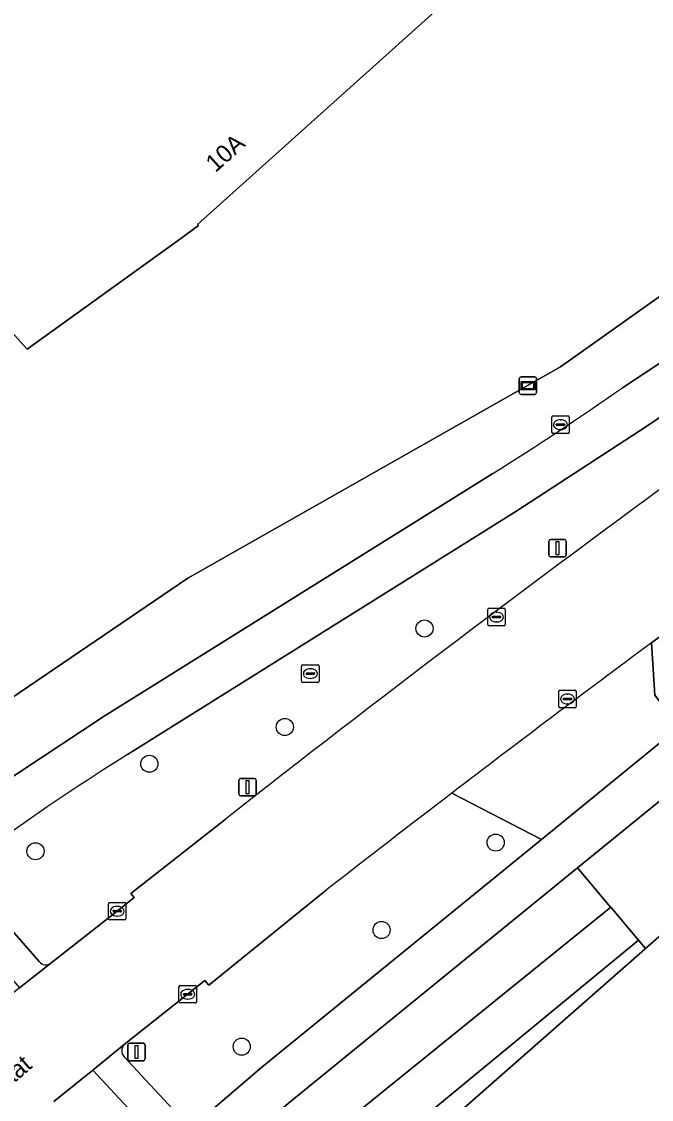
# Model space of a CAD drawing. Extents: x 156141 to 158132, y 385651 to 388333.
# Drawn here: x 156961.7 to 156997.7, y 387271.6 to 387333.3 of the extents above; entities that cross this region are included whole.
import ezdxf

# ---------------------------------------------------------------- set-up
doc = ezdxf.new("R2010")
doc.units = 0
for name, color, linetype in [('IMGEO_Berm_groen', 7, 'Continuous'), ('IMGEO_Boom', 7, 'Continuous'), ('IMGEO_Brandkraan', 7, 'Continuous'), ('IMGEO_Erf', 7, 'Continuous'), ('IMGEO_Fietspad_gesloten', 7, 'Continuous'), ('IMGEO_Groenvoorziening', 7, 'Continuous'), ('IMGEO_Kolk', 7, 'Continuous'), ('IMGEO_Lichtmast', 7, 'Continuous'), ('IMGEO_Openbare_ruimte_label', 7, 'Continuous'), ('IMGEO_Pand', 7, 'Continuous'), ('IMGEO_Pand_nummerreeks', 7, 'Continuous'), ('IMGEO_Rijbaan_lokaal_gesloten', 7, 'Continuous'), ('IMGEO_Rijbaan_lokaal_open', 7, 'Continuous'), ('IMGEO_Rioolput', 7, 'Continuous'), ('IMGEO_Verklikker', 7, 'Continuous'), ('IMGEO_Voetpad_open', 7, 'Continuous'), ('IMGEO_Waterloop', 7, 'Continuous')]:
    doc.layers.add(name, color=color, linetype=linetype)

msp = doc.modelspace()

# ---------------------------------------------------------------- linework, layer by layer
at = {"layer": 'IMGEO_Berm_groen'}
for points in [[(156996.072, 387312.337), (157000, 387314.942), (157005.036, 387318.281), (157009.176, 387321.089), (157011.64, 387322.726), (157016.747, 387326.252), (157021.443, 387329.52), (157024.444, 387331.654), (157026.966, 387333.458), (157024.786, 387336.474), (157021.88, 387334.384), (156992.517, 387313.535), (156971.233, 387301.452), (156954.477, 387290.059), (156912.573, 387336.545)], [(157028.438, 387331.032), (157028.372, 387331.396), (157026.703, 387330.206), (157022.214, 387327.016), (157018.077, 387324.059), (157013.076, 387320.676), (157010.526, 387319.01), (157002.265, 387313.407), (157000, 387311.865), (156997.452, 387310.13), (156989.974, 387305.256), (156967.774, 387291.353)], [(156955.35, 387288.414), (156956.428, 387286.722), (156957.226, 387287.272), (156957.521, 387287.557), (156959.057, 387288.668), (156966.442, 387293.549), (156988.644, 387307.424)], [(156991.426, 387286.507), (156986.319, 387289.154)], [(156963.387, 387279.42), (156967.188, 387282.397), (156968.164, 387283.174), (156967.976, 387283.411), (156973.359, 387287.651)], [(156971.699, 387270.231), (156971.787, 387270.313), (156972.534, 387270.974), (156975.448, 387273.477), (156991.426, 387286.507)], [(156958.4, 387284.44), (156962.745, 387279.505)], [(156979.146, 387283.613), (156972.416, 387278.172), (156972.195, 387278.427), (156967.593, 387274.767)], [(156967.585, 387274.079), (156971.094, 387270.292)]]:
    msp.add_lwpolyline(points, dxfattribs=at)
msp.add_lwpolyline([(157020.931, 387310.567), (157018.817, 387313.137), (157009.141, 387306.102), (157000, 387299.435), (156997.716, 387297.744), (156997.919, 387294.746), (156999.323, 387292.947), (157000, 387293.499)], close=True, dxfattribs=at)
for centre, radius, start, end in [((156895.948, 387455.644), 174.819, 302.02174, 304.94086), ((157550.688, 386553.305), 934.116, 126.123528, 128.173737), ((157030.472, 387190.29), 118.931, 121.81491, 126.03679), ((157569.43, 386526.885), 959.725, 127.414813, 127.955933), ((156963.113, 387279.818), 0.483, 220.38517, 304.53078), ((156967.935, 387274.419), 0.488, 134.47185, 224.19575)]:
    msp.add_arc(centre, radius, start, end, dxfattribs=at)
at = {"layer": 'IMGEO_Boom'}
for centre in [(156984.749, 387298.564), (156976.77, 387292.93), (156969.027, 387290.83), (156988.817, 387286.322), (156962.521, 387285.825), (156982.297, 387281.321), (156974.304, 387274.654)]:
    msp.add_circle(centre, 0.489, dxfattribs=at)
at = {"layer": 'IMGEO_Brandkraan'}
for p, q in [((156992.017, 387309.795), (156992.017, 387310.647)), ((156992.092, 387310.721), (156992.944, 387310.721)), ((156992.505, 387310.501), (156992.53, 387310.501)), ((156993.018, 387310.647), (156993.018, 387309.795)), ((156992.276, 387310.215), (156992.276, 387310.227)), ((156992.714, 387310.178), (156992.316, 387310.178)), ((156992.319, 387310.264), (156992.717, 387310.264)), ((156992.528, 387309.941), (156992.503, 387309.941)), ((156992.76, 387310.227), (156992.76, 387310.215)), ((156992.944, 387309.721), (156992.092, 387309.721))]:
    msp.add_line(p, q, dxfattribs=at)
for points in [[(156992.017, 387309.795), (156992.017, 387310.647)], [(156992.092, 387310.721), (156992.944, 387310.721)], [(156993.018, 387310.647), (156993.018, 387309.795)], [(156992.944, 387309.721), (156992.092, 387309.721)]]:
    msp.add_lwpolyline(points, dxfattribs=at)
for centre, radius, start, end in [((156992.094, 387310.645), 0.0765, 91.55205, 178.44795), ((156992.094, 387310.645), 0.0765, 91.55205, 178.44795), ((156992.942, 387310.645), 0.0765, 1.55205, 88.44795), ((156992.942, 387310.645), 0.0765, 1.55205, 88.44795), ((156992.094, 387309.797), 0.0765, 181.55205, 268.44795), ((156992.094, 387309.797), 0.0765, 181.55205, 268.44795), ((156992.316, 387310.224), 0.0403, 85.87752, 175.75265), ((156992.313, 387310.214), 0.0366, 178.93798, 274.71019), ((156992.717, 387310.221), 0.043, 264.86636, 352.45326), ((156992.721, 387310.226), 0.0386, 1.73085, 96.63898), ((156992.942, 387309.797), 0.0765, 271.55205, 358.44795), ((156992.942, 387309.797), 0.0765, 271.55205, 358.44795)]:
    msp.add_arc(centre, radius, start, end, dxfattribs=at)
for centre, major_axis, ratio, start_param, end_param in [((156992.504, 387310.221), (-0.387, 0.002), 0.722429, 4.712389, 7.853982), ((156992.529, 387310.221), (-0.39, 0.002), 0.717154, 1.570796, 4.712389)]:
    msp.add_ellipse(centre, major_axis=major_axis, ratio=ratio, start_param=start_param, end_param=end_param, dxfattribs=at)
at = {"layer": 'IMGEO_Erf'}
for points in [[(157051.894, 387462.161), (157051.176, 387461.514), (157050.7, 387461.085), (156912.573, 387336.545), (156954.477, 387290.059), (156971.233, 387301.452), (156992.517, 387313.535), (157021.88, 387334.384), (157024.786, 387336.474), (157037.538, 387345.643), (157040.207, 387347.563), (157040.971, 387347.798), (157055.766, 387358.06), (157100.014, 387389.783)], [(157112.914, 387223.48), (157031.438, 387308.365), (157027.898, 387305.575), (157026.882, 387304.633), (157026.722, 387304.509), (157014.188, 387294.785), (157007.719, 387289.252), (157007.689, 387289.227), (157004.309, 387286.336), (156997.381, 387280.263), (156997.335, 387280.22), (156972.874, 387258.731)]]:
    msp.add_lwpolyline(points, dxfattribs=at)
msp.add_lwpolyline([(157072.5, 387393.402), (157072.435, 387393.356), (157053.673, 387379.976), (157058.269, 387374.899), (157058, 387374.657), (157026.648, 387346.432), (157026.42, 387346.225), (157024.423, 387348.427), (157021.823, 387351.295), (157014.136, 387344.405), (157013.907, 387344.199), (157006.295, 387352.687), (156971.786, 387321.675), (156971.839, 387321.615), (156970.832, 387320.866), (156962.044, 387314.53), (156933.028, 387346.617), (157038.091, 387441.529)], close=True, dxfattribs=at)
at = {"layer": 'IMGEO_Fietspad_gesloten'}
for points in [[(157100.1, 387385.768), (157039.734, 387342.59), (157026.966, 387333.458), (157024.444, 387331.654), (157021.443, 387329.52), (157016.747, 387326.252), (157011.64, 387322.726), (157009.176, 387321.089), (157005.036, 387318.281), (157000, 387314.942), (156996.072, 387312.337)], [(156989.974, 387305.256), (156997.452, 387310.13), (157000, 387311.865), (157002.265, 387313.407), (157010.526, 387319.01), (157013.076, 387320.676), (157018.077, 387324.059), (157022.214, 387327.016), (157026.703, 387330.206), (157028.372, 387331.396), (157041.366, 387340.665), (157095.008, 387378.928), (157099.161, 387381.932)], [(157032.24, 387319.54), (157031.642, 387319.061), (157031.044, 387318.581), (157028.612, 387316.704), (157025.748, 387314.495), (157022.245, 387311.639), (157020.931, 387310.567), (157000, 387293.499), (156999.323, 387292.947), (156991.426, 387286.507), (156975.448, 387273.477), (156972.534, 387270.974), (156974.112, 387269.023), (156977.074, 387271.5), (156993.494, 387284.877), (157000, 387290.177), (157000.705, 387290.751), (157022.872, 387308.809), (157024.049, 387309.768), (157027.571, 387312.603), (157030.022, 387314.573), (157032.484, 387316.526), (157035.491, 387318.9)], [(156988.644, 387307.424), (156966.442, 387293.549), (156959.057, 387288.668), (156957.521, 387287.557), (156957.226, 387287.272), (156958.479, 387285.077), (156960.504, 387286.463)], [(156967.774, 387291.353), (156989.974, 387305.256)], [(156974.112, 387269.023), (156972.534, 387270.974), (156971.787, 387270.313), (156971.699, 387270.231), (156970.072, 387268.708), (156965.798, 387273.316), (156963.569, 387271.508)]]:
    msp.add_lwpolyline(points, dxfattribs=at)
for centre, radius, start, end in [((156895.948, 387455.644), 174.819, 302.02174, 304.94086), ((157030.472, 387190.29), 118.931, 121.81491, 126.03679)]:
    msp.add_arc(centre, radius, start, end, dxfattribs=at)
at = {"layer": 'IMGEO_Groenvoorziening'}
msp.add_lwpolyline([(156995.388, 387282.622), (156995.376, 387282.637), (156993.494, 387284.877), (156977.074, 387271.5), (156974.112, 387269.023), (156975.501, 387267.541), (156977.315, 387267.998)], close=True, dxfattribs=at)
msp.add_lwpolyline([(156972.874, 387258.731), (156997.335, 387280.22), (156997.381, 387280.263), (156996.982, 387280.734), (156978.913, 387265.86), (156977.315, 387267.998), (156975.501, 387267.541)], dxfattribs=at)
at = {"layer": 'IMGEO_Kolk'}
for p, q in [((156988.36, 387298.793), (156988.36, 387299.645)), ((156988.435, 387299.719), (156989.287, 387299.719)), ((156988.848, 387299.499), (156988.873, 387299.499)), ((156989.361, 387299.645), (156989.361, 387298.793)), ((156989.287, 387298.719), (156988.435, 387298.719)), ((156988.619, 387299.213), (156988.619, 387299.225)), ((156989.057, 387299.176), (156988.659, 387299.176)), ((156988.662, 387299.262), (156989.06, 387299.262)), ((156988.871, 387298.939), (156988.846, 387298.939)), ((156989.103, 387299.225), (156989.103, 387299.213)), ((156992.418, 387294.108), (156992.418, 387294.96)), ((156992.493, 387295.034), (156993.345, 387295.034)), ((156993.419, 387294.96), (156993.419, 387294.108)), ((156992.677, 387294.528), (156992.677, 387294.54)), ((156993.115, 387294.491), (156992.717, 387294.491)), ((156992.72, 387294.577), (156993.118, 387294.577)), ((156992.906, 387294.814), (156992.931, 387294.814)), ((156993.161, 387294.54), (156993.161, 387294.528)), ((156993.345, 387294.034), (156992.493, 387294.034)), ((156992.929, 387294.254), (156992.904, 387294.254)), ((156966.687, 387281.971), (156966.687, 387282.823)), ((156966.762, 387282.897), (156967.614, 387282.897)), ((156967.175, 387282.677), (156967.2, 387282.677)), ((156967.688, 387282.823), (156967.688, 387281.971)), ((156966.946, 387282.391), (156966.946, 387282.403)), ((156967.384, 387282.354), (156966.986, 387282.354)), ((156966.989, 387282.44), (156967.387, 387282.44)), ((156967.198, 387282.117), (156967.173, 387282.117)), ((156967.43, 387282.403), (156967.43, 387282.391)), ((156967.614, 387281.897), (156966.762, 387281.897)), ((156970.717, 387277.223), (156970.717, 387278.075)), ((156970.792, 387278.149), (156971.644, 387278.149)), ((156971.205, 387277.929), (156971.23, 387277.929)), ((156971.718, 387278.075), (156971.718, 387277.223)), ((156971.644, 387277.149), (156970.792, 387277.149)), ((156970.976, 387277.643), (156970.976, 387277.655)), ((156971.414, 387277.606), (156971.016, 387277.606)), ((156971.019, 387277.692), (156971.417, 387277.692)), ((156971.228, 387277.369), (156971.203, 387277.369)), ((156971.46, 387277.655), (156971.46, 387277.643))]:
    msp.add_line(p, q, dxfattribs=at)
for points in [[(156988.36, 387298.793), (156988.36, 387299.645)], [(156988.435, 387299.719), (156989.287, 387299.719)], [(156989.361, 387299.645), (156989.361, 387298.793)], [(156989.287, 387298.719), (156988.435, 387298.719)], [(156992.418, 387294.108), (156992.418, 387294.96)], [(156992.493, 387295.034), (156993.345, 387295.034)], [(156993.419, 387294.96), (156993.419, 387294.108)], [(156993.345, 387294.034), (156992.493, 387294.034)], [(156966.687, 387281.971), (156966.687, 387282.823)], [(156966.762, 387282.897), (156967.614, 387282.897)], [(156967.688, 387282.823), (156967.688, 387281.971)], [(156967.614, 387281.897), (156966.762, 387281.897)], [(156970.717, 387277.223), (156970.717, 387278.075)], [(156970.792, 387278.149), (156971.644, 387278.149)], [(156971.718, 387278.075), (156971.718, 387277.223)], [(156971.644, 387277.149), (156970.792, 387277.149)]]:
    msp.add_lwpolyline(points, dxfattribs=at)
for centre, radius, start, end in [((156988.437, 387299.643), 0.0765, 91.55205, 178.44795), ((156988.437, 387299.643), 0.0765, 91.55205, 178.44795), ((156989.285, 387299.643), 0.0765, 1.55205, 88.44795), ((156989.285, 387299.643), 0.0765, 1.55205, 88.44795), ((156988.437, 387298.795), 0.0765, 181.55205, 268.44795), ((156988.437, 387298.795), 0.0765, 181.55205, 268.44795), ((156988.659, 387299.222), 0.0403, 85.87752, 175.75265), ((156988.656, 387299.212), 0.0366, 178.93798, 274.71019), ((156989.06, 387299.219), 0.043, 264.86636, 352.45326), ((156989.064, 387299.224), 0.0386, 1.73085, 96.63898), ((156989.285, 387298.795), 0.0765, 271.55205, 358.44795), ((156989.285, 387298.795), 0.0765, 271.55205, 358.44795), ((156992.495, 387294.958), 0.0765, 91.55205, 178.44795), ((156992.495, 387294.958), 0.0765, 91.55205, 178.44795), ((156993.343, 387294.958), 0.0765, 1.55205, 88.44795), ((156993.343, 387294.958), 0.0765, 1.55205, 88.44795), ((156992.717, 387294.537), 0.0403, 85.87752, 175.75265), ((156992.714, 387294.527), 0.0366, 178.93798, 274.71019), ((156993.118, 387294.534), 0.043, 264.86636, 352.45326), ((156993.122, 387294.539), 0.0386, 1.73085, 96.63898), ((156992.495, 387294.11), 0.0765, 181.55205, 268.44795), ((156992.495, 387294.11), 0.0765, 181.55205, 268.44795), ((156993.343, 387294.11), 0.0765, 271.55205, 358.44795), ((156993.343, 387294.11), 0.0765, 271.55205, 358.44795), ((156966.764, 387282.821), 0.0765, 91.55205, 178.44795), ((156966.764, 387282.821), 0.0765, 91.55205, 178.44795), ((156967.612, 387282.821), 0.0765, 1.55205, 88.44795), ((156967.612, 387282.821), 0.0765, 1.55205, 88.44795), ((156966.986, 387282.4), 0.0403, 85.87752, 175.75265), ((156966.983, 387282.39), 0.0366, 178.93798, 274.71019), ((156967.387, 387282.397), 0.043, 264.86636, 352.45326), ((156967.391, 387282.402), 0.0386, 1.73085, 96.63898), ((156966.764, 387281.973), 0.0765, 181.55205, 268.44795), ((156966.764, 387281.973), 0.0765, 181.55205, 268.44795), ((156967.612, 387281.973), 0.0765, 271.55205, 358.44795), ((156967.612, 387281.973), 0.0765, 271.55205, 358.44795), ((156970.794, 387278.073), 0.0765, 91.55205, 178.44795), ((156970.794, 387278.073), 0.0765, 91.55205, 178.44795), ((156971.642, 387278.073), 0.0765, 1.55205, 88.44795), ((156971.642, 387278.073), 0.0765, 1.55205, 88.44795), ((156970.794, 387277.225), 0.0765, 181.55205, 268.44795), ((156970.794, 387277.225), 0.0765, 181.55205, 268.44795), ((156971.016, 387277.652), 0.0403, 85.87752, 175.75265), ((156971.013, 387277.642), 0.0366, 178.93798, 274.71019), ((156971.417, 387277.649), 0.043, 264.86636, 352.45326), ((156971.421, 387277.654), 0.0386, 1.73085, 96.63898), ((156971.642, 387277.225), 0.0765, 271.55205, 358.44795), ((156971.642, 387277.225), 0.0765, 271.55205, 358.44795)]:
    msp.add_arc(centre, radius, start, end, dxfattribs=at)
for centre, major_axis, ratio, start_param, end_param in [((156988.847, 387299.219), (-0.387, 0.002), 0.722429, 4.712389, 7.853982), ((156988.872, 387299.219), (-0.39, 0.002), 0.717154, 1.570796, 4.712389), ((156992.905, 387294.534), (-0.387, 0.002), 0.722429, 4.712389, 7.853982), ((156992.93, 387294.534), (-0.39, 0.002), 0.717154, 1.570796, 4.712389), ((156967.174, 387282.397), (-0.387, 0.002), 0.722429, 4.712389, 7.853982), ((156967.199, 387282.397), (-0.39, 0.002), 0.717154, 1.570796, 4.712389), ((156971.204, 387277.649), (-0.387, 0.002), 0.722429, 4.712389, 7.853982), ((156971.229, 387277.649), (-0.39, 0.002), 0.717154, 1.570796, 4.712389)]:
    msp.add_ellipse(centre, major_axis=major_axis, ratio=ratio, start_param=start_param, end_param=end_param, dxfattribs=at)
at = {"layer": 'IMGEO_Lichtmast'}
for p, q in [((156991.953, 387303.659), (156992.743, 387303.659)), ((156992.743, 387303.659), (156991.953, 387303.659)), ((156991.853, 387302.759), (156991.853, 387303.559)), ((156991.853, 387303.559), (156991.853, 387302.759)), ((156992.843, 387303.559), (156992.843, 387302.759)), ((156992.843, 387302.759), (156992.843, 387303.559)), ((156992.743, 387302.659), (156991.953, 387302.659)), ((156991.953, 387302.659), (156992.743, 387302.659)), ((156974.142, 387289.09), (156974.142, 387289.89)), ((156974.142, 387289.89), (156974.142, 387289.09)), ((156974.242, 387289.99), (156975.032, 387289.99)), ((156975.032, 387289.99), (156974.242, 387289.99)), ((156975.132, 387289.89), (156975.132, 387289.09)), ((156975.132, 387289.09), (156975.132, 387289.89)), ((156975.032, 387288.99), (156974.242, 387288.99)), ((156974.242, 387288.99), (156975.032, 387288.99)), ((156967.794, 387273.95), (156967.794, 387274.75)), ((156967.794, 387274.75), (156967.794, 387273.95)), ((156967.894, 387274.85), (156968.684, 387274.85)), ((156968.684, 387274.85), (156967.894, 387274.85)), ((156968.784, 387274.75), (156968.784, 387273.95)), ((156968.784, 387273.95), (156968.784, 387274.75)), ((156968.684, 387273.85), (156967.894, 387273.85)), ((156967.894, 387273.85), (156968.684, 387273.85))]:
    msp.add_line(p, q, dxfattribs=at)
for points in [[(156992.273, 387303.534), (156992.423, 387303.534), (156992.423, 387302.784), (156992.273, 387302.784), (156992.273, 387303.534)], [(156974.562, 387289.865), (156974.712, 387289.865), (156974.712, 387289.115), (156974.562, 387289.115), (156974.562, 387289.865)], [(156968.214, 387274.725), (156968.364, 387274.725), (156968.364, 387273.975), (156968.214, 387273.975), (156968.214, 387274.725)]]:
    msp.add_lwpolyline(points, dxfattribs=at)
for centre, start, end in [((156991.953, 387303.559), 90, 180), ((156991.953, 387303.559), 90, 180), ((156992.743, 387303.559), 0, 90), ((156992.743, 387303.559), 360, 90), ((156991.953, 387302.759), 180, 270), ((156991.953, 387302.759), 180, 270), ((156992.743, 387302.759), 270, 0), ((156992.743, 387302.759), 270, 0), ((156974.242, 387289.89), 90, 180), ((156974.242, 387289.89), 90, 180), ((156975.032, 387289.89), 0, 90), ((156975.032, 387289.89), 360, 90), ((156974.242, 387289.09), 180, 270), ((156974.242, 387289.09), 180, 270), ((156975.032, 387289.09), 270, 0), ((156975.032, 387289.09), 270, 0), ((156967.894, 387274.75), 90, 180), ((156967.894, 387274.75), 90, 180), ((156968.684, 387274.75), 0, 90), ((156968.684, 387274.75), 360, 90), ((156967.894, 387273.95), 180, 270), ((156967.894, 387273.95), 180, 270), ((156968.684, 387273.95), 270, 0), ((156968.684, 387273.95), 270, 0)]:
    msp.add_arc(centre, 0.1, start, end, dxfattribs=at)
at = {"layer": 'IMGEO_Pand'}
msp.add_lwpolyline([(157006.295, 387352.687), (157006.524, 387352.893), (157002.129, 387357.763), (157009.731, 387364.632), (157009.951, 387364.831), (157041.287, 387393.145), (157053.38, 387379.768), (157053.673, 387379.976), (157072.435, 387393.356), (157072.5, 387393.402), (157038.091, 387441.529), (156933.028, 387346.617), (156962.044, 387314.53), (156970.832, 387320.866), (156971.839, 387321.615), (156971.786, 387321.675)], close=True, dxfattribs=at)
at = {"layer": 'IMGEO_Rijbaan_lokaal_gesloten'}
for points in [[(156997.716, 387297.744), (157000, 387299.435), (157009.141, 387306.102), (157018.817, 387313.137), (157020.003, 387313.999), (157023.696, 387316.598), (157026.999, 387319.014), (157029.491, 387320.818), (157030.634, 387321.643), (157042.82, 387330.438), (157056.142, 387340.052), (157079.01, 387356.503), (157094.685, 387367.728), (157108.173, 387377.337), (157114.658, 387381.956), (157117.079, 387383.674)], [(156973.359, 387287.651), (156967.976, 387283.411), (156968.164, 387283.174), (156967.188, 387282.397), (156963.387, 387279.42), (156961.609, 387278.018), (156959.299, 387276.162)], [(156963.569, 387271.508), (156965.798, 387273.316), (156967.593, 387274.767), (156972.195, 387278.427), (156972.416, 387278.172), (156979.146, 387283.613)]]:
    msp.add_lwpolyline(points, dxfattribs=at)
for centre, radius, start, end in [((157550.688, 386553.305), 934.116, 126.123528, 128.173737), ((157598.438, 386488.865), 1007.548, 126.5998, 127.411386), ((157569.43, 386526.885), 959.725, 127.414813, 127.955933)]:
    msp.add_arc(centre, radius, start, end, dxfattribs=at)
at = {"layer": 'IMGEO_Rijbaan_lokaal_open'}
for points in [[(156999.323, 387292.947), (156997.919, 387294.746), (156997.716, 387297.744)], [(156986.319, 387289.154), (156991.426, 387286.507), (156999.323, 387292.947)]]:
    msp.add_lwpolyline(points, dxfattribs=at)
msp.add_lwpolyline([(157004.309, 387286.336), (157002.629, 387288.394), (157000.705, 387290.751), (157000, 387290.177), (156993.494, 387284.877), (156995.376, 387282.637), (156995.388, 387282.622), (156996.982, 387280.734), (156997.381, 387280.263)], close=True, dxfattribs=at)
msp.add_arc((157598.438, 386488.865), 1007.548, 126.5998, 127.411386, dxfattribs=at)
at = {"layer": 'IMGEO_Rioolput'}
for p, q in [((156977.725, 387295.56), (156977.725, 387296.412)), ((156977.8, 387296.486), (156978.652, 387296.486)), ((156978.213, 387296.266), (156978.238, 387296.266)), ((156978.726, 387296.412), (156978.726, 387295.56)), ((156977.984, 387295.98), (156977.984, 387295.992)), ((156978.422, 387295.943), (156978.024, 387295.943)), ((156978.027, 387296.029), (156978.425, 387296.029)), ((156978.236, 387295.706), (156978.211, 387295.706)), ((156978.468, 387295.992), (156978.468, 387295.98)), ((156978.652, 387295.486), (156977.8, 387295.486))]:
    msp.add_line(p, q, dxfattribs=at)
for points in [[(156977.725, 387295.56), (156977.725, 387296.412)], [(156977.8, 387296.486), (156978.652, 387296.486)], [(156978.726, 387296.412), (156978.726, 387295.56)], [(156978.652, 387295.486), (156977.8, 387295.486)]]:
    msp.add_lwpolyline(points, dxfattribs=at)
for centre, radius, start, end in [((156977.802, 387296.41), 0.0765, 91.55205, 178.44795), ((156977.802, 387296.41), 0.0765, 91.55205, 178.44795), ((156978.65, 387296.41), 0.0765, 1.55205, 88.44795), ((156978.65, 387296.41), 0.0765, 1.55205, 88.44795), ((156978.024, 387295.989), 0.0403, 85.87752, 175.75265), ((156978.021, 387295.979), 0.0366, 178.93798, 274.71019), ((156978.425, 387295.986), 0.043, 264.86636, 352.45326), ((156978.429, 387295.991), 0.0386, 1.73085, 96.63898), ((156977.802, 387295.562), 0.0765, 181.55205, 268.44795), ((156977.802, 387295.562), 0.0765, 181.55205, 268.44795), ((156978.65, 387295.562), 0.0765, 271.55205, 358.44795), ((156978.65, 387295.562), 0.0765, 271.55205, 358.44795)]:
    msp.add_arc(centre, radius, start, end, dxfattribs=at)
for centre, major_axis, ratio, start_param, end_param in [((156978.212, 387295.986), (-0.387, 0.002), 0.722429, 4.712389, 7.853982), ((156978.237, 387295.986), (-0.39, 0.002), 0.717154, 1.570796, 4.712389)]:
    msp.add_ellipse(centre, major_axis=major_axis, ratio=ratio, start_param=start_param, end_param=end_param, dxfattribs=at)
at = {"layer": 'IMGEO_Verklikker'}
for p, q in [((156990.166, 387312.052), (156990.166, 387312.852)), ((156990.166, 387312.852), (156990.166, 387312.052)), ((156990.266, 387312.952), (156991.056, 387312.952)), ((156991.056, 387312.952), (156990.266, 387312.952)), ((156991.156, 387312.852), (156991.156, 387312.052)), ((156991.156, 387312.052), (156991.156, 387312.852)), ((156991.056, 387311.952), (156990.266, 387311.952)), ((156990.266, 387311.952), (156991.056, 387311.952))]:
    msp.add_line(p, q, dxfattribs=at)
for points in [[(156990.267, 387312.684), (156991.055, 387312.684), (156991.055, 387312.22), (156990.267, 387312.22), (156990.267, 387312.684)], [(156990.332, 387312.619), (156990.332, 387312.285), (156990.99, 387312.285), (156990.99, 387312.619), (156990.332, 387312.619)]]:
    msp.add_lwpolyline(points, dxfattribs=at)
for centre, start, end in [((156990.266, 387312.852), 90, 180), ((156990.266, 387312.852), 90, 180), ((156991.056, 387312.852), 0, 90), ((156991.056, 387312.852), 360, 90), ((156990.266, 387312.052), 180, 270), ((156990.266, 387312.052), 180, 270), ((156991.056, 387312.052), 270, 0), ((156991.056, 387312.052), 270, 0)]:
    msp.add_arc(centre, 0.1, start, end, dxfattribs=at)
at = {"layer": 'IMGEO_Voetpad_open'}
for points in [[(156962.745, 387279.505), (156958.4, 387284.44)], [(156959.109, 387280.857), (156961.609, 387278.018), (156963.387, 387279.42)], [(156967.593, 387274.767), (156965.798, 387273.316), (156970.072, 387268.708), (156971.699, 387270.231)], [(156971.094, 387270.292), (156967.585, 387274.079)]]:
    msp.add_lwpolyline(points, dxfattribs=at)
for centre, radius, start, end in [((156963.113, 387279.818), 0.483, 220.38517, 304.53078), ((156967.935, 387274.419), 0.488, 134.47185, 224.19575)]:
    msp.add_arc(centre, radius, start, end, dxfattribs=at)
at = {"layer": 'IMGEO_Waterloop'}
msp.add_lwpolyline([(156996.982, 387280.734), (156995.388, 387282.622), (156977.315, 387267.998), (156978.913, 387265.86)], close=True, dxfattribs=at)

# ---------------------------------------------------------------- texts
at = {"layer": 'IMGEO_Openbare_ruimte_label'}
msp.add_text('Mispelhoefstraat', height=1, rotation=41.1482, dxfattribs=at).set_placement((156954.998, 387267.037))
at = {"layer": 'IMGEO_Pand_nummerreeks'}
msp.add_text('10A', height=1, rotation=41.94624, dxfattribs=at).set_placement((156972.804, 387324.606))

doc.saveas('drawing.dxf')
